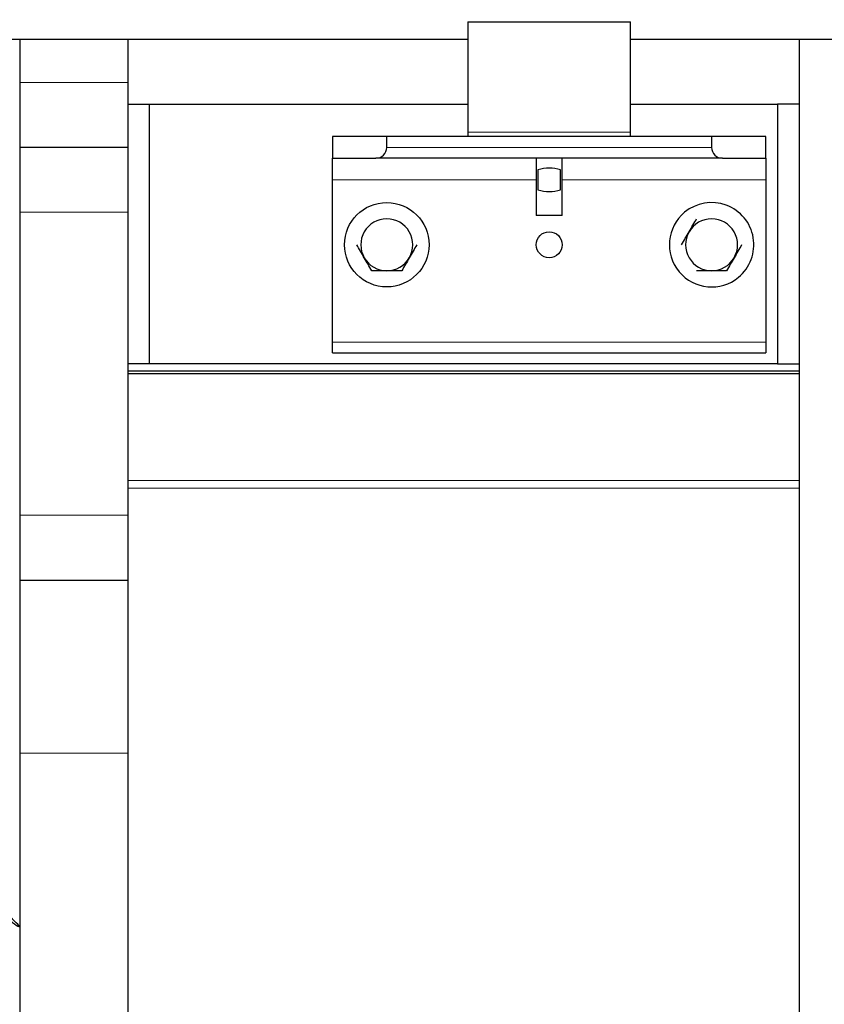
# Model space of a CAD drawing. Header units: inches. Extents: x 0 to 29700, y -16 to 21000.
# Tile 309 of 376: x 18825 to 19196, y 15933 to 16388. Entities that reach past the tile are written whole.
import ezdxf

# ---------------------------------------------------------------- set-up
doc = ezdxf.new("R2010")
doc.units = ezdxf.units.IN
doc.layers.add('254', color=7, linetype='Continuous', true_color=0xffffff)
doc.styles.add('latin_extended', font='simplex.shx')
doc.dimstyles.get("Standard").update_dxf_attribs({"dimtxt": 0.18, "dimasz": 0.18, "dimexe": 0.18, "dimexo": 0.0625, "dimgap": 0.09, "dimtad": 0, "dimtih": 1, "dimtoh": 1, "dimdec": 4, "dimzin": 0, "dimdsep": 46, "dimtxsty": 'Standard', "dimcen": 0.09, "dimadec": 0, "dimazin": 0, "dimtfac": 1, "dimtdec": 4, "dimtofl": 0, "dimtmove": 0, "dimatfit": 3, "dimfxl": 1, "dimtolj": 1, "dimtzin": 0, "dimarcsym": 0})

# ---------------------------------------------------------------- blocks, each defined once
blk = doc.blocks.new('_U5')
at = {"layer": '254', "color": 3, "linetype": 'Continuous', "lineweight": 13, "transparency": 16777216}
for p, q in [((27220.43, 17368.72), (27220.43, 13173.69)), ((18363.86, 15513.19), (18363.86, 13173.69)), ((18538.86, 13223.69), (27045.43, 13223.69))]:
    blk.add_line(p, q, dxfattribs=at)
at = {"layer": '254', "color": 3, "transparency": 16777216}
for points in [[(18538.86, 13252.86), (18538.86, 13194.52), (18363.86, 13223.69)], [(27045.43, 13194.52), (27045.43, 13252.86), (27220.43, 13223.69)]]:
    blk.add_solid(points, dxfattribs=at)
at = {"layer": 'Defpoints', "color": 0, "transparency": 16777216}
for p in [(27220.43, 17418.72), (18363.86, 15563.19), (27220.43, 13223.69)]:
    blk.add_point(p, dxfattribs=at)
at = {"layer": '254', "color": 2, "lineweight": 13, "transparency": 16777216, "insert": (22483.81, 13486.19), "char_height": 175, "attachment_point": 1, "style": 'latin_extended'}
blk.add_mtext('\\A1;8857', dxfattribs=at)

msp = doc.modelspace()

# ---------------------------------------------------------------- linework, layer by layer
at = {"layer": '254', "color": 2, "linetype": 'Continuous', "lineweight": 25}
for p, q in [((19031.86, 16386.694), (19031.86, 16335.694)), ((19031.86, 16386.694), (19034.721, 16386.694)), ((19034.721, 16386.694), (19106.86, 16386.694)), ((19106.86, 16335.694), (19106.86, 16386.694)), ((18809.36, 16378.694), (19031.891, 16378.694)), ((18824.86, 16378.693), (18824.86, 16358.694)), ((18874.86, 16378.693), (18874.86, 16358.694)), ((19106.862, 16378.694), (20661.849, 16378.694)), ((19184.86, 16378.694), (19184.86, 15489.867)), ((18824.86, 16358.694), (18824.86, 16328.694)), ((18874.86, 16358.694), (18874.86, 16328.694)), ((18874.86, 16348.694), (18884.86, 16348.694)), ((18884.86, 16348.694), (19031.859, 16348.694)), ((18884.86, 16228.694), (18884.86, 16348.694)), ((19106.86, 16348.694), (19174.86, 16348.694)), ((19184.86, 16348.694), (19174.86, 16348.694)), ((19174.86, 16348.694), (19174.86, 16228.694)), ((19031.86, 16335.694), (19031.86, 16333.694)), ((19106.86, 16333.694), (19106.86, 16335.694)), ((18994.36, 16333.694), (18969.36, 16333.694)), ((18969.36, 16333.694), (18969.36, 16323.694)), ((19144.36, 16333.694), (18994.36, 16333.694)), ((18994.36, 16328.694), (18994.36, 16333.694)), ((19169.36, 16333.694), (19144.36, 16333.694)), ((19144.36, 16333.694), (19144.36, 16328.694)), ((19169.36, 16323.694), (19169.36, 16333.694)), ((18874.86, 16328.694), (18824.86, 16328.694)), ((18824.86, 16328.694), (18824.86, 16298.694)), ((18874.86, 16328.694), (18874.86, 16298.694)), ((18969.36, 16313.694), (18969.36, 16323.694)), ((18969.36, 16323.694), (18989.36, 16323.694)), ((19149.36, 16323.694), (18989.36, 16323.694)), ((19063.36, 16323.693), (19063.36, 16297.194)), ((19075.36, 16297.194), (19075.36, 16323.693)), ((19149.36, 16323.694), (19169.36, 16323.694)), ((19169.36, 16323.694), (19169.36, 16313.694)), ((19064.164, 16318.29), (19064.164, 16309.097)), ((19074.557, 16309.097), (19074.557, 16318.29)), ((18969.36, 16238.694), (18969.36, 16313.694)), ((19169.36, 16313.694), (19169.36, 16238.694)), ((18824.86, 16298.694), (18824.86, 16158.694)), ((18874.86, 16298.694), (18874.86, 16158.694)), ((19063.818, 16297.194), (19063.36, 16297.194)), ((19075.36, 16297.194), (19063.818, 16297.194)), ((18969.36, 16233.694), (18969.36, 16238.694)), ((19169.36, 16238.694), (19169.36, 16233.694)), ((18969.36, 16233.694), (19169.36, 16233.694)), ((18884.86, 16228.694), (18874.86, 16228.694)), ((18874.86, 16225.497), (19184.86, 16225.497)), ((19174.86, 16228.694), (18884.86, 16228.694)), ((19174.86, 16228.694), (19184.86, 16228.694)), ((19184.86, 16223.997), (18874.86, 16223.997)), ((18824.86, 16158.694), (18824.86, 16128.694)), ((18874.86, 16158.694), (18874.86, 16128.694)), ((18824.86, 16128.694), (18874.86, 16128.694)), ((18824.86, 16128.694), (18824.86, 16048.694)), ((18874.86, 16128.694), (18874.86, 16048.694)), ((18824.86, 16048.694), (18824.86, 15489.867)), ((18874.86, 16048.694), (18874.86, 15489.867))]:
    msp.add_line(p, q, dxfattribs=at)
at = {"layer": '254', "color": 110, "linetype": 'Continuous', "lineweight": 13}
for p, q in [((18874.86, 16358.694), (18824.86, 16358.694)), ((19031.86, 16335.694), (19034.721, 16335.694)), ((19034.721, 16335.694), (19106.86, 16335.694)), ((18994.36, 16328.694), (19144.36, 16328.694)), ((19063.36, 16313.694), (18969.36, 16313.694)), ((19169.36, 16313.694), (19075.357, 16313.694)), ((18824.86, 16298.694), (18874.86, 16298.694)), ((19169.36, 16238.694), (18969.36, 16238.694)), ((19184.86, 16174.727), (18874.86, 16174.727)), ((19184.86, 16171.227), (18874.86, 16171.227)), ((18874.86, 16158.694), (18824.86, 16158.694)), ((18824.86, 16048.694), (18874.86, 16048.694))]:
    msp.add_line(p, q, dxfattribs=at)
at = {"layer": '254', "color": 2, "linetype": 'Continuous', "lineweight": 25}
for centre, radius in [((18994.36, 16283.694), 19.5), ((19069.36, 16283.694), 6)]:
    msp.add_circle(centre, radius, dxfattribs=at)
for centre, radius, start, end in [((18989.36, 16328.694), 5, 270, 0), ((19149.36, 16328.694), 5, 180, 270), ((19144.36, 16283.694), 19.5, 309.64533, 129.64533), ((19144.36, 16283.694), 19.5, 129.64533, 309.64533), ((18994.36, 16283.694), 12, 90, 150), ((18994.36, 16283.694), 12, 30, 90), ((19144.36, 16283.694), 12, 90, 150), ((19144.36, 16283.694), 12, 30, 90), ((18994.36, 16283.694), 12, 150, 210), ((18994.36, 16283.694), 12, 330, 30), ((19144.36, 16283.694), 12, 150, 210), ((19144.36, 16283.694), 12, 330, 30), ((18994.36, 16283.694), 12, 210, 270), ((18994.36, 16283.694), 12, 270, 330), ((19144.36, 16283.694), 12, 210, 270), ((19144.36, 16283.694), 12, 270, 330)]:
    msp.add_arc(centre, radius, start, end, dxfattribs=at)
msp.add_ellipse((18818.61, 15973.64), major_axis=(-6.237, 5.112), ratio=0.077862, start_param=1.7436034, end_param=4.6670328, dxfattribs=at)
for points in [[(19069.36, 16319.094), (19067.597, 16319.094), (19065.86, 16318.779), (19064.164, 16318.29)], [(19074.557, 16318.29), (19072.857, 16318.781), (19071.131, 16319.094), (19069.36, 16319.094)], [(19064.164, 16309.097), (19065.86, 16308.608), (19067.597, 16308.294), (19069.36, 16308.294)], [(19069.36, 16308.294), (19071.131, 16308.294), (19072.857, 16308.607), (19074.557, 16309.097)], [(19133.968, 16289.694), (19135.144, 16291.73), (19136.302, 16293.735), (19137.432, 16295.694)], [(19130.504, 16283.694), (19131.637, 16285.657), (19132.788, 16287.649), (19133.968, 16289.694)], [(18983.968, 16277.694), (18982.792, 16279.73), (18981.635, 16281.735), (18980.504, 16283.694)], [(19008.217, 16283.694), (19007.083, 16281.731), (19005.933, 16279.738), (19004.753, 16277.694)], [(19158.217, 16283.694), (19157.083, 16281.731), (19155.933, 16279.738), (19154.753, 16277.694)], [(18987.432, 16271.694), (18986.299, 16273.657), (18985.148, 16275.649), (18983.968, 16277.694)], [(19004.753, 16277.694), (19003.577, 16275.657), (19002.419, 16273.652), (19001.289, 16271.694)], [(19154.753, 16277.694), (19153.577, 16275.657), (19152.419, 16273.652), (19151.289, 16271.694)], [(18994.36, 16271.694), (18992.013, 16271.694), (18989.674, 16271.694), (18987.432, 16271.694)], [(19001.289, 16271.694), (18999.032, 16271.694), (18996.706, 16271.694), (18994.36, 16271.694)], [(19144.36, 16271.694), (19142.013, 16271.694), (19139.674, 16271.694), (19137.432, 16271.694)], [(19151.289, 16271.694), (19149.032, 16271.694), (19146.706, 16271.694), (19144.36, 16271.694)]]:
    msp.add_open_spline(points, degree=3, dxfattribs=at)

# ---------------------------------------------------------------- dimensions: what is measured, and where the dimension line sits
at = {"layer": '254', "color": 2, "linetype": 'Continuous', "lineweight": 13}
dim = msp.add_linear_dim(base=(27220.427, 13223.692), p1=(18363.86, 15563.186), p2=(27220.427, 17418.716), dimstyle='Standard', override={"dimscale": 50, "dimtxt": 3.5, "dimasz": 3.5, "dimexe": 1, "dimexo": 1, "dimgap": 1.75, "dimtad": 1, "dimtih": 1, "dimtoh": 0, "dimdec": 0, "dimlfac": 1, "dimzin": 8, "dimdsep": 46, "dimlunit": 2, "dimtxsty": 'latin_extended', "dimsah": 1, "dimse1": 0, "dimse2": 0, "dimsd1": 0, "dimsd2": 0, "dimclrd": 3, "dimclre": 3, "dimclrt": 2, "dimtol": 0, "dimtm": -0.1, "dimtfac": 0.714286, "dimtdec": 3, "dimtofl": 1, "dimtmove": 0, "dimtzin": 8, "dimlwd": 13, "dimlwe": 13}, dxfattribs=at)
dim.commit()
dim.dimension.update_dxf_attribs({"geometry": '_U5', "text_midpoint": (22792.144, 13223.692), "dimtype": 160})

doc.saveas('drawing.dxf')
